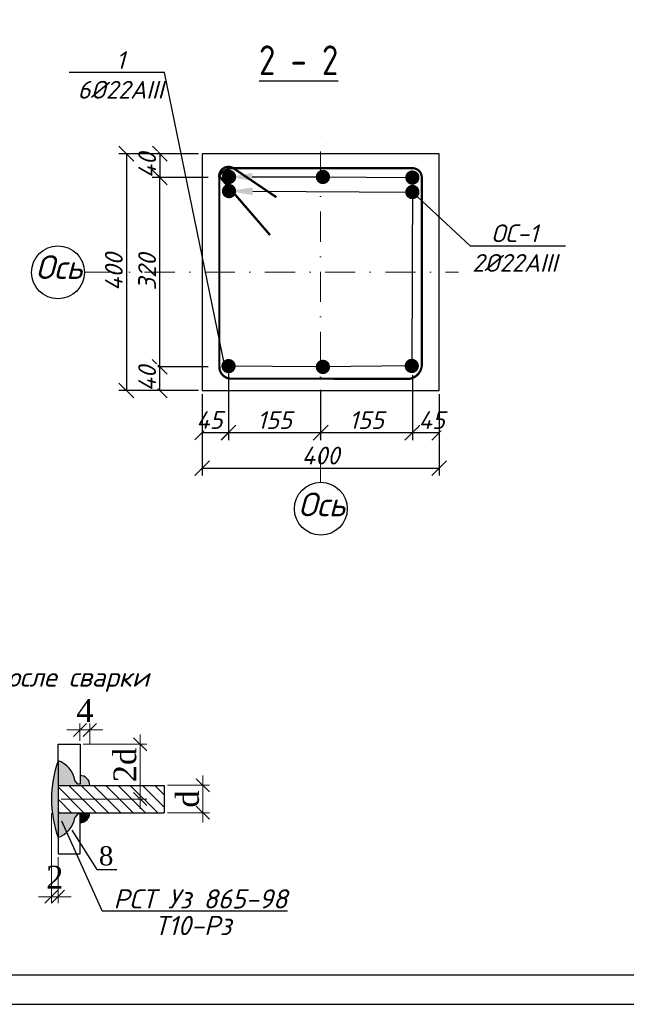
# Model space of a CAD drawing. Header units: millimetres. Extents: x -33345 to 4712671, y -3392 to 121473.
# Tile 599 of 656: x 3073167 to 3083407, y 44501 to 61134. Entities that reach past the tile are written whole.
import ezdxf
from ezdxf import colors
from ezdxf.entities.mleader import LeaderData, LeaderLine
from ezdxf.math import Vec2, Vec3

# ---------------------------------------------------------------- set-up
doc = ezdxf.new("R2010")
doc.units = ezdxf.units.MM
doc.linetypes.add('DASHDOTX2', pattern=[50.8, 25.4, -12.7, 0, -12.7])
doc.layers.add('0.25', color=7, linetype='Continuous', lineweight=25)
doc.layers.add('ар-ра', color=117, linetype='Continuous', lineweight=30)
for name, color, linetype in [('_линия', 7, 'Continuous'), ('Лист', 7, 'Continuous'), ('размеры КЖ', 7, 'Continuous')]:
    doc.layers.add(name, color=color, linetype=linetype)
doc.styles.add('#_text', font='CS_Gost2304.shx')
doc.styles.add('_text', font='isocpeui.ttf')
doc.styles.add('ISOCPEUR_1.00', font='isocpeui.ttf')
doc.styles.add('SHahzod', font='times.ttf')
doc.styles.add('simplex 300', font='isocpeui.ttf', dxfattribs={"height": 300})
doc.styles.get("Standard").update_dxf_attribs({"font": 'arial.ttf'})
doc.dimstyles.new('SHOH 100', dxfattribs={"dimtxt": 500, "dimasz": 200, "dimexe": 100, "dimexo": 50, "dimgap": 125, "dimtad": 1, "dimdec": 0, "dimtxsty": 'SHahzod', "dimblk": 'OBLIQUE', "dimcen": 200, "dimdle": 150, "dimadec": 0, "dimazin": 0, "dimtfac": 1, "dimtdec": 0, "dimtmove": 0, "dimatfit": 3, "dimfxl": 100, "dimlwd": 9, "dimlwe": 9, "dimarcsym": 0})
doc.dimstyles.new('SHOH 50', dxfattribs={"dimtxt": 350, "dimasz": 200, "dimexe": 100, "dimexo": 50, "dimgap": 125, "dimtad": 1, "dimdec": 0, "dimlfac": 0.5, "dimtxsty": 'SHahzod', "dimblk": 'OBLIQUE', "dimcen": 200, "dimdle": 150, "dimadec": 0, "dimazin": 0, "dimtfac": 1, "dimtdec": 0, "dimtmove": 0, "dimatfit": 3, "dimfxl": 100, "dimlwd": 9, "dimlwe": 9, "dimarcsym": 0})
doc.dimstyles.new('М 100', dxfattribs={"dimscale": 100, "dimtxt": 3, "dimasz": 2.5, "dimexe": 1.25, "dimexo": 0.625, "dimtad": 1, "dimdec": 0, "dimtxsty": 'Standard', "dimblk": 'OBLIQUE', "dimcen": 2.5, "dimadec": 0, "dimazin": 0, "dimtfac": 1, "dimtdec": 0, "dimtmove": 0, "dimatfit": 3, "dimfxl": 1, "dimtfill": 1, "dimarcsym": 0})
pattern_1 = [(225, (-44411857.44, 25045330.47), (94.5621, -94.5621), [])]

# ---------------------------------------------------------------- blocks, each defined once
blk = doc.blocks.new('*U340')
at = {"layer": '0.25', "color": 5, "linetype": 'Continuous', "lineweight": 25, "ltscale": 100}
blk.add_lwpolyline([(-42000, 0), (0, 0), (0, 29700), (-42000, 29700), (-42000, 0)], dxfattribs=at)
at = {"layer": '0.25', "color": 7, "linetype": 'Continuous', "lineweight": 30, "ltscale": 100}
blk.add_lwpolyline([(-40000, 500), (-500, 500), (-500, 29200), (-40000, 29200), (-40000, 500)], dxfattribs=at)
blk = doc.blocks.new('_Oblique')
at = {"color": 0, "linetype": 'ByBlock', "lineweight": -2}
blk.add_line((-0.5, -0.5), (0.5, 0.5), dxfattribs=at)
blk = doc.blocks.new('*D316')
at = {"layer": 'Defpoints', "color": 0, "lineweight": 30, "transparency": 16777216}
for p in [(-44382287, 24818378), (-44381363, 24818378), (-44382624, 24817536)]:
    blk.add_point(p, dxfattribs=at)
at = {"layer": 'размеры КЖ', "color": 0, "lineweight": 9, "transparency": 16777216}
for p, q in [((-44381363, 24817386), (-44381363, 24818528)), ((-44382237, 24818378), (-44381263, 24818378)), ((-44382574, 24817536), (-44381263, 24817536))]:
    blk.add_line(p, q, dxfattribs=at)
at = {"layer": 'размеры КЖ', "color": 0, "lineweight": 9, "transparency": 16777216, "xscale": 200, "yscale": 200, "zscale": 200}
for p, rotation in [((-44381363, 24818378), 90), ((-44381363, 24817536), 270)]:
    blk.add_blockref('_Oblique', p, dxfattribs=dict(at, rotation=rotation))
at = {"layer": 'размеры КЖ', "color": 0, "transparency": 16777216, "insert": (-44381671, 24818058), "char_height": 350, "attachment_point": 5, "rotation": 90, "style": 'SHahzod'}
blk.add_mtext('2d', dxfattribs=at)
blk = doc.blocks.new('*D317')
at = {"layer": 'Defpoints', "color": 0, "lineweight": 30, "transparency": 16777216}
for p in [(-44382285, 24817325), (-44382285, 24817309), (-44381363, 24817309)]:
    blk.add_point(p, dxfattribs=at)
at = {"layer": 'размеры КЖ', "color": 0, "lineweight": 9, "transparency": 16777216}
for p, q in [((-44381363, 24817325), (-44381363, 24817525)), ((-44382235, 24817325), (-44381263, 24817325)), ((-44382235, 24817309), (-44381263, 24817309)), ((-44381363, 24817325), (-44381363, 24817309)), ((-44381363, 24817309), (-44381363, 24816524))]:
    blk.add_line(p, q, dxfattribs=at)
at = {"layer": 'размеры КЖ', "color": 0, "lineweight": 9, "transparency": 16777216, "xscale": 200, "yscale": 200, "zscale": 200}
for p, rotation in [((-44381363, 24817325), 270), ((-44381363, 24817309), 90)]:
    blk.add_blockref('_Oblique', p, dxfattribs=dict(at, rotation=rotation))
at = {"layer": 'размеры КЖ', "color": 0, "transparency": 16777216, "insert": (-44381663, 24816716), "char_height": 350, "attachment_point": 5, "rotation": 90, "style": 'SHahzod'}
blk.add_mtext('1', dxfattribs=at)
blk = doc.blocks.new('*D318')
at = {"color": 0, "lineweight": 9, "transparency": 16777216}
for p, q in [((-44382656, 24818163), (-44383004, 24818578)), ((-44382674, 24817747), (-44383392, 24817747))]:
    blk.add_line(p, q, dxfattribs=at)
blk.add_arc((-44382307, 24817747), 985, 130, 180, dxfattribs=at)
at = {"layer": 'Defpoints', "color": 0, "lineweight": 30, "transparency": 16777216}
for p in [(-44383130, 24818288), (-44382624, 24818125), (-44382624, 24817747), (-44382321, 24817763), (-44380993, 24817747)]:
    blk.add_point(p, dxfattribs=at)
at = {"color": 0, "lineweight": 9, "transparency": 16777216, "xscale": 200, "yscale": 200, "zscale": 200}
for p, rotation in [((-44382940, 24818501), 39.9999999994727), ((-44383292, 24817747), 270.0000000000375)]:
    blk.add_blockref('_Oblique', p, dxfattribs=dict(at, rotation=rotation))
at = {"color": 0, "transparency": 16777216, "insert": (-44383406, 24818259), "char_height": 350, "attachment_point": 5, "rotation": 65, "style": 'SHahzod'}
blk.add_mtext('50°', dxfattribs=at)
blk = doc.blocks.new('*D319')
at = {"color": 0, "lineweight": 9, "transparency": 16777216}
for p, q in [((-44382624, 24816644), (-44382624, 24815709)), ((-44382287, 24816644), (-44382287, 24815709)), ((-44382137, 24815809), (-44382774, 24815809))]:
    blk.add_line(p, q, dxfattribs=at)
at = {"layer": 'Defpoints', "color": 0, "lineweight": 30, "transparency": 16777216}
for p in [(-44382624, 24816694), (-44382287, 24816694), (-44382624, 24815809)]:
    blk.add_point(p, dxfattribs=at)
at = {"color": 0, "lineweight": 9, "transparency": 16777216, "xscale": 200, "yscale": 200, "zscale": 200, "rotation": 180}
blk.add_blockref('_Oblique', (-44382624, 24815809), dxfattribs=at)
at = {"color": 0, "lineweight": 9, "transparency": 16777216, "xscale": 200, "yscale": 200, "zscale": 200}
blk.add_blockref('_Oblique', (-44382287, 24815809), dxfattribs=at)
at = {"color": 0, "transparency": 16777216, "insert": (-44382456, 24816042), "char_height": 350, "attachment_point": 5, "style": 'SHahzod'}
blk.add_mtext('0.75d', dxfattribs=at)
blk = doc.blocks.new('*D320')
at = {"color": 0, "lineweight": 9, "transparency": 16777216}
for p, q in [((-44380383, 24817175), (-44380383, 24817897)), ((-44380943, 24817747), (-44380283, 24817747)), ((-44380943, 24817325), (-44380283, 24817325))]:
    blk.add_line(p, q, dxfattribs=at)
at = {"layer": 'Defpoints', "color": 0, "lineweight": 30, "transparency": 16777216}
for p in [(-44380993, 24817747), (-44380383, 24817747), (-44380993, 24817325)]:
    blk.add_point(p, dxfattribs=at)
at = {"color": 0, "lineweight": 9, "transparency": 16777216, "xscale": 200, "yscale": 200, "zscale": 200}
for p, rotation in [((-44380383, 24817747), 90), ((-44380383, 24817325), 270)]:
    blk.add_blockref('_Oblique', p, dxfattribs=dict(at, rotation=rotation))
at = {"color": 0, "transparency": 16777216, "insert": (-44380691, 24817536), "char_height": 350, "attachment_point": 5, "rotation": 90, "style": 'SHahzod'}
blk.add_mtext('d', dxfattribs=at)
blk = doc.blocks.new('*D321')
at = {"color": 0, "lineweight": 9, "transparency": 16777216}
for p, q in [((-44382321, 24817813), (-44382321, 24818857)), ((-44382287, 24817813), (-44382287, 24818857)), ((-44382321, 24818757), (-44382521, 24818757)), ((-44382321, 24818757), (-44382287, 24818757)), ((-44382287, 24818757), (-44381386, 24818757))]:
    blk.add_line(p, q, dxfattribs=at)
at = {"layer": 'Defpoints', "color": 0, "lineweight": 30, "transparency": 16777216}
for p in [(-44382287, 24818757), (-44382321, 24817763), (-44382287, 24817763)]:
    blk.add_point(p, dxfattribs=at)
at = {"color": 0, "lineweight": 9, "transparency": 16777216, "xscale": 200, "yscale": 200, "zscale": 200}
blk.add_blockref('_Oblique', (-44382321, 24818757), dxfattribs=at)
at = {"color": 0, "lineweight": 9, "transparency": 16777216, "xscale": 200, "yscale": 200, "zscale": 200, "rotation": 180}
blk.add_blockref('_Oblique', (-44382287, 24818757), dxfattribs=at)
at = {"color": 0, "transparency": 16777216, "insert": (-44381624, 24819057), "char_height": 350, "attachment_point": 5, "style": 'SHahzod'}
blk.add_mtext('2', dxfattribs=at)
blk = doc.blocks.new('*D322')
at = {"color": 0, "lineweight": 9, "transparency": 16777216}
for p, q in [((-44378010, 24817488), (-44378010, 24818630)), ((-44378884, 24818480), (-44377910, 24818480)), ((-44379221, 24817638), (-44377910, 24817638))]:
    blk.add_line(p, q, dxfattribs=at)
at = {"layer": 'Defpoints', "color": 0, "lineweight": 30, "transparency": 16777216}
for p in [(-44378934, 24818480), (-44378010, 24818480), (-44379271, 24817638)]:
    blk.add_point(p, dxfattribs=at)
at = {"color": 0, "lineweight": 9, "transparency": 16777216, "xscale": 200, "yscale": 200, "zscale": 200}
for p, rotation in [((-44378010, 24818480), 90), ((-44378010, 24817638), 270)]:
    blk.add_blockref('_Oblique', p, dxfattribs=dict(at, rotation=rotation))
at = {"color": 0, "transparency": 16777216, "insert": (-44378243, 24818160), "char_height": 350, "attachment_point": 5, "rotation": 90, "style": 'SHahzod'}
blk.add_mtext('2d', dxfattribs=at)
blk = doc.blocks.new('*D323')
at = {"color": 0, "lineweight": 9, "transparency": 16777216}
for p, q in [((-44379372, 24817419), (-44379372, 24816038)), ((-44379271, 24816746), (-44379271, 24816038)), ((-44379372, 24816138), (-44379572, 24816138)), ((-44379271, 24816138), (-44379372, 24816138)), ((-44379271, 24816138), (-44379071, 24816138))]:
    blk.add_line(p, q, dxfattribs=at)
at = {"layer": 'Defpoints', "color": 0, "lineweight": 30, "transparency": 16777216}
for p in [(-44379372, 24817469), (-44379271, 24816796), (-44379372, 24816138)]:
    blk.add_point(p, dxfattribs=at)
at = {"color": 0, "lineweight": 9, "transparency": 16777216, "xscale": 200, "yscale": 200, "zscale": 200}
blk.add_blockref('_Oblique', (-44379372, 24816138), dxfattribs=at)
at = {"color": 0, "lineweight": 9, "transparency": 16777216, "xscale": 200, "yscale": 200, "zscale": 200, "rotation": 180}
blk.add_blockref('_Oblique', (-44379271, 24816138), dxfattribs=at)
at = {"color": 0, "transparency": 16777216, "insert": (-44379321, 24816438), "char_height": 350, "attachment_point": 5, "style": 'SHahzod'}
blk.add_mtext('2', dxfattribs=at)
blk = doc.blocks.new('*D324')
at = {"color": 0, "lineweight": 9, "transparency": 16777216}
for p, q in [((-44378934, 24818530), (-44378934, 24818799)), ((-44378783, 24818479), (-44378783, 24818799)), ((-44378934, 24818699), (-44379134, 24818699)), ((-44378783, 24818699), (-44378934, 24818699)), ((-44378783, 24818699), (-44378583, 24818699))]:
    blk.add_line(p, q, dxfattribs=at)
at = {"layer": 'Defpoints', "color": 0, "lineweight": 30, "transparency": 16777216}
for p in [(-44378934, 24818699), (-44378934, 24818480), (-44378783, 24818429)]:
    blk.add_point(p, dxfattribs=at)
at = {"color": 0, "lineweight": 9, "transparency": 16777216, "xscale": 200, "yscale": 200, "zscale": 200}
blk.add_blockref('_Oblique', (-44378934, 24818699), dxfattribs=at)
at = {"color": 0, "lineweight": 9, "transparency": 16777216, "xscale": 200, "yscale": 200, "zscale": 200, "rotation": 180}
blk.add_blockref('_Oblique', (-44378783, 24818699), dxfattribs=at)
at = {"color": 0, "transparency": 16777216, "insert": (-44378858, 24818999), "char_height": 350, "attachment_point": 5, "style": 'SHahzod'}
blk.add_mtext('4', dxfattribs=at)
blk = doc.blocks.new('*D325')
at = {"color": 0, "lineweight": 9, "transparency": 16777216}
for p, q in [((-44377048, 24817277), (-44377048, 24817999)), ((-44377589, 24817849), (-44376948, 24817849)), ((-44377589, 24817427), (-44376948, 24817427))]:
    blk.add_line(p, q, dxfattribs=at)
at = {"layer": 'Defpoints', "color": 0, "lineweight": 30, "transparency": 16777216}
for p in [(-44377639, 24817849), (-44377048, 24817849), (-44377639, 24817427)]:
    blk.add_point(p, dxfattribs=at)
at = {"color": 0, "lineweight": 9, "transparency": 16777216, "xscale": 200, "yscale": 200, "zscale": 200}
for p, rotation in [((-44377048, 24817849), 90), ((-44377048, 24817427), 270)]:
    blk.add_blockref('_Oblique', p, dxfattribs=dict(at, rotation=rotation))
at = {"color": 0, "transparency": 16777216, "insert": (-44377281, 24817638), "char_height": 350, "attachment_point": 5, "rotation": 90, "style": 'SHahzod'}
blk.add_mtext('d', dxfattribs=at)
blk = doc.blocks.new('*D2157')
at = {"color": 0, "lineweight": -2, "ltscale": 100, "transparency": 16777216}
for p, q in [((3076693, 55220), (3076693, 54035)), ((3076247, 54808), (3076247, 54035)), ((3076247, 54160), (3076693, 54160))]:
    blk.add_line(p, q, dxfattribs=at)
at = {"layer": 'Defpoints', "color": 0, "ltscale": 100, "transparency": 16777216}
for p in [(3076693, 55282), (3076247, 54870), (3076693, 54160)]:
    blk.add_point(p, dxfattribs=at)
at = {"color": 0, "lineweight": -2, "ltscale": 100, "transparency": 16777216, "xscale": 250, "yscale": 250, "zscale": 250, "rotation": 180}
blk.add_blockref('_Oblique', (3076247, 54160), dxfattribs=at)
at = {"color": 0, "lineweight": -2, "ltscale": 100, "transparency": 16777216, "xscale": 250, "yscale": 250, "zscale": 250}
blk.add_blockref('_Oblique', (3076693, 54160), dxfattribs=at)
at = {"color": 0, "ltscale": 100, "transparency": 16777216, "insert": (3076370, 54372), "char_height": 300, "attachment_point": 5, "style": 'ISOCPEUR_1.00', "bg_fill": 3, "box_fill_scale": 1.1, "bg_fill_color": 256, "bg_fill_true_color": 13158600, "bg_fill_transparency": 0}
blk.add_mtext('45', dxfattribs=at)
blk = doc.blocks.new('*D2158')
at = {"color": 0, "lineweight": -2, "ltscale": 100, "transparency": 16777216}
for p, q in [((3076693, 55152), (3076693, 54033)), ((3078247, 54882), (3078247, 54033)), ((3076693, 54158), (3078247, 54158))]:
    blk.add_line(p, q, dxfattribs=at)
at = {"layer": 'Defpoints', "color": 0, "ltscale": 100, "transparency": 16777216}
for p in [(3076693, 55214), (3078247, 54945), (3078247, 54158)]:
    blk.add_point(p, dxfattribs=at)
at = {"color": 0, "lineweight": -2, "ltscale": 100, "transparency": 16777216, "xscale": 250, "yscale": 250, "zscale": 250, "rotation": 180}
blk.add_blockref('_Oblique', (3076693, 54158), dxfattribs=at)
at = {"color": 0, "lineweight": -2, "ltscale": 100, "transparency": 16777216, "xscale": 250, "yscale": 250, "zscale": 250}
blk.add_blockref('_Oblique', (3078247, 54158), dxfattribs=at)
at = {"color": 0, "ltscale": 100, "transparency": 16777216, "insert": (3077470, 54371), "char_height": 300, "attachment_point": 5, "style": 'ISOCPEUR_1.00', "bg_fill": 3, "box_fill_scale": 1.1, "bg_fill_color": 256, "bg_fill_true_color": 13158600, "bg_fill_transparency": 0}
blk.add_mtext('155', dxfattribs=at)
blk = doc.blocks.new('*D2159')
at = {"color": 0, "lineweight": -2, "ltscale": 100, "transparency": 16777216}
for p, q in [((3079796, 55127), (3079796, 54033)), ((3080247, 54808), (3080247, 54033)), ((3079796, 54158), (3080247, 54158))]:
    blk.add_line(p, q, dxfattribs=at)
at = {"layer": 'Defpoints', "color": 0, "ltscale": 100, "transparency": 16777216}
for p in [(3079796, 55190), (3080247, 54870), (3080247, 54158)]:
    blk.add_point(p, dxfattribs=at)
at = {"color": 0, "lineweight": -2, "ltscale": 100, "transparency": 16777216, "xscale": 250, "yscale": 250, "zscale": 250, "rotation": 180}
blk.add_blockref('_Oblique', (3079796, 54158), dxfattribs=at)
at = {"color": 0, "lineweight": -2, "ltscale": 100, "transparency": 16777216, "xscale": 250, "yscale": 250, "zscale": 250}
blk.add_blockref('_Oblique', (3080247, 54158), dxfattribs=at)
at = {"color": 0, "ltscale": 100, "transparency": 16777216, "insert": (3080122, 54371), "char_height": 300, "attachment_point": 5, "style": 'ISOCPEUR_1.00', "bg_fill": 3, "box_fill_scale": 1.1, "bg_fill_color": 256, "bg_fill_true_color": 13158600, "bg_fill_transparency": 0}
blk.add_mtext('45', dxfattribs=at)
blk = doc.blocks.new('*D2160')
at = {"color": 0, "lineweight": -2, "ltscale": 100, "transparency": 16777216}
for p, q in [((3076247, 54808), (3076247, 53434)), ((3080247, 54808), (3080247, 53434)), ((3076247, 53559), (3080247, 53559))]:
    blk.add_line(p, q, dxfattribs=at)
at = {"layer": 'Defpoints', "color": 0, "ltscale": 100, "transparency": 16777216}
for p in [(3076247, 54870), (3080247, 54870), (3080247, 53559)]:
    blk.add_point(p, dxfattribs=at)
at = {"color": 0, "lineweight": -2, "ltscale": 100, "transparency": 16777216, "xscale": 250, "yscale": 250, "zscale": 250, "rotation": 180}
blk.add_blockref('_Oblique', (3076247, 53559), dxfattribs=at)
at = {"color": 0, "lineweight": -2, "ltscale": 100, "transparency": 16777216, "xscale": 250, "yscale": 250, "zscale": 250}
blk.add_blockref('_Oblique', (3080247, 53559), dxfattribs=at)
at = {"color": 0, "ltscale": 100, "transparency": 16777216, "insert": (3078247, 53771), "char_height": 300, "attachment_point": 5, "style": 'ISOCPEUR_1.00', "bg_fill": 3, "box_fill_scale": 1.1, "bg_fill_color": 256, "bg_fill_true_color": 13158600, "bg_fill_transparency": 0}
blk.add_mtext('400', dxfattribs=at)
blk = doc.blocks.new('*D2241')
at = {"color": 0, "lineweight": -2, "ltscale": 100, "transparency": 16777216}
for p, q in [((3076185, 58870), (3075407, 58870)), ((3075532, 58870), (3075532, 58470)), ((3076347, 58470), (3075407, 58470))]:
    blk.add_line(p, q, dxfattribs=at)
at = {"layer": 'Defpoints', "color": 0, "ltscale": 100, "transparency": 16777216}
for p in [(3076247, 58870), (3075532, 58470), (3076410, 58470)]:
    blk.add_point(p, dxfattribs=at)
at = {"color": 0, "lineweight": -2, "ltscale": 100, "transparency": 16777216, "xscale": 250, "yscale": 250, "zscale": 250}
for p, rotation in [((3075532, 58870), 90), ((3075532, 58470), 270)]:
    blk.add_blockref('_Oblique', p, dxfattribs=dict(at, rotation=rotation))
at = {"color": 0, "ltscale": 100, "transparency": 16777216, "insert": (3075319, 58670), "char_height": 300, "attachment_point": 5, "rotation": 90, "style": 'ISOCPEUR_1.00', "bg_fill": 3, "box_fill_scale": 1.1, "bg_fill_color": 256, "bg_fill_true_color": 13158600, "bg_fill_transparency": 0}
blk.add_mtext('40', dxfattribs=at)
blk = doc.blocks.new('*D2242')
at = {"color": 0, "lineweight": -2, "ltscale": 100, "transparency": 16777216}
for p, q in [((3075831, 58470), (3075405, 58470)), ((3075530, 58470), (3075530, 55270)), ((3076350, 55270), (3075405, 55270))]:
    blk.add_line(p, q, dxfattribs=at)
at = {"layer": 'Defpoints', "color": 0, "ltscale": 100, "transparency": 16777216}
for p in [(3075894, 58470), (3075530, 55270), (3076412, 55270)]:
    blk.add_point(p, dxfattribs=at)
at = {"color": 0, "lineweight": -2, "ltscale": 100, "transparency": 16777216, "xscale": 250, "yscale": 250, "zscale": 250}
for p, rotation in [((3075530, 58470), 90), ((3075530, 55270), 270)]:
    blk.add_blockref('_Oblique', p, dxfattribs=dict(at, rotation=rotation))
at = {"color": 0, "ltscale": 100, "transparency": 16777216, "insert": (3075318, 56870), "char_height": 300, "attachment_point": 5, "rotation": 90, "style": 'ISOCPEUR_1.00', "bg_fill": 3, "box_fill_scale": 1.1, "bg_fill_color": 256, "bg_fill_true_color": 13158600, "bg_fill_transparency": 0}
blk.add_mtext('320', dxfattribs=at)
blk = doc.blocks.new('*D2243')
at = {"color": 0, "lineweight": -2, "ltscale": 100, "transparency": 16777216}
for p, q in [((3076350, 55270), (3075405, 55270)), ((3075530, 55270), (3075530, 54870)), ((3076185, 54870), (3075405, 54870))]:
    blk.add_line(p, q, dxfattribs=at)
at = {"layer": 'Defpoints', "color": 0, "ltscale": 100, "transparency": 16777216}
for p in [(3076412, 55270), (3075530, 54870), (3076247, 54870)]:
    blk.add_point(p, dxfattribs=at)
at = {"color": 0, "lineweight": -2, "ltscale": 100, "transparency": 16777216, "xscale": 250, "yscale": 250, "zscale": 250}
for p, rotation in [((3075530, 55270), 90), ((3075530, 54870), 270)]:
    blk.add_blockref('_Oblique', p, dxfattribs=dict(at, rotation=rotation))
at = {"color": 0, "ltscale": 100, "transparency": 16777216, "insert": (3075318, 55070), "char_height": 300, "attachment_point": 5, "rotation": 90, "style": 'ISOCPEUR_1.00', "bg_fill": 3, "box_fill_scale": 1.1, "bg_fill_color": 256, "bg_fill_true_color": 13158600, "bg_fill_transparency": 0}
blk.add_mtext('40', dxfattribs=at)
blk = doc.blocks.new('*D2244')
at = {"color": 0, "lineweight": -2, "ltscale": 100, "transparency": 16777216}
for p, q in [((3076185, 58870), (3074843, 58870)), ((3074968, 58870), (3074968, 54870)), ((3076185, 54870), (3074843, 54870))]:
    blk.add_line(p, q, dxfattribs=at)
at = {"layer": 'Defpoints', "color": 0, "ltscale": 100, "transparency": 16777216}
for p in [(3076247, 58870), (3074968, 54870), (3076247, 54870)]:
    blk.add_point(p, dxfattribs=at)
at = {"color": 0, "lineweight": -2, "ltscale": 100, "transparency": 16777216, "xscale": 250, "yscale": 250, "zscale": 250}
for p, rotation in [((3074968, 58870), 90), ((3074968, 54870), 270)]:
    blk.add_blockref('_Oblique', p, dxfattribs=dict(at, rotation=rotation))
at = {"color": 0, "ltscale": 100, "transparency": 16777216, "insert": (3074756, 56870), "char_height": 300, "attachment_point": 5, "rotation": 90, "style": 'ISOCPEUR_1.00', "bg_fill": 3, "box_fill_scale": 1.1, "bg_fill_color": 256, "bg_fill_true_color": 13158600, "bg_fill_transparency": 0}
blk.add_mtext('400', dxfattribs=at)
blk = doc.blocks.new('*D2245')
at = {"color": 0, "lineweight": -2, "ltscale": 20, "transparency": 16777216}
for p, q in [((3078247, 54882), (3078247, 54033)), ((3079796, 54808), (3079796, 54033)), ((3078247, 54158), (3079796, 54158))]:
    blk.add_line(p, q, dxfattribs=at)
at = {"layer": 'Defpoints', "color": 0, "ltscale": 20, "transparency": 16777216}
for p in [(3078247, 54945), (3079796, 54870), (3079796, 54158)]:
    blk.add_point(p, dxfattribs=at)
at = {"color": 0, "lineweight": -2, "ltscale": 20, "transparency": 16777216, "xscale": 250, "yscale": 250, "zscale": 250, "rotation": 180}
blk.add_blockref('_Oblique', (3078247, 54158), dxfattribs=at)
at = {"color": 0, "lineweight": -2, "ltscale": 20, "transparency": 16777216, "xscale": 250, "yscale": 250, "zscale": 250}
blk.add_blockref('_Oblique', (3079796, 54158), dxfattribs=at)
at = {"color": 0, "ltscale": 20, "transparency": 16777216, "insert": (3079022, 54371), "char_height": 300, "attachment_point": 5, "style": 'ISOCPEUR_1.00', "bg_fill": 3, "box_fill_scale": 1.1, "bg_fill_color": 256, "bg_fill_true_color": 13158600, "bg_fill_transparency": 0}
blk.add_mtext('155', dxfattribs=at)
blk = doc.blocks.new('ERE')
at = {"layer": 'размеры КЖ'}
h = blk.add_hatch(dxfattribs=at)
h.set_pattern_fill('ANSI31', color=256, scale=42.12, angle=180, style=0)
h.set_pattern_definition(pattern_1)
h.paths.add_polyline_path([(-44382320.8, 24817763.4), (-44382287.1, 24817763.4), (-44382287.1, 24818378.4), (-44382624.1, 24818378.4), (-44382624.1, 24818124.9)])
h = blk.add_hatch(color=256, dxfattribs=at)
h.paths.add_polyline_path([(-44379270.5, 24817049.1), (-44379270.5, 24818226.9, 0.170938)])
h.paths.add_polyline_path([(-44379270.5, 24817427.4), (-44379270.5, 24817049.1, 0.2920652), (-44379014.4, 24817354.4), (-44378953.1, 24817427.4)])
h.paths.add_polyline_path([(-44378933.6, 24817999.1), (-44378933.6, 24817848.6), (-44378783, 24817848.6, 0.4142136)])
h.paths.add_polyline_path([(-44379270.5, 24818226.9), (-44379270.5, 24817848.6), (-44378953.1, 24817848.6), (-44379014.4, 24817921.6, 0.2920652)])
h = blk.add_hatch(dxfattribs=at)
h.set_pattern_fill('ANSI31', color=256, scale=42.12, angle=90, style=0)
h.set_pattern_definition([(135, (-44411857.44, 25045330.47), (-94.5621, -94.5621), [])])
h.paths.add_polyline_path([(-44382624.1, 24817746.6), (-44382624.1, 24817325.4), (-44380992.8, 24817325.4), (-44380992.8, 24817746.6)])
h = blk.add_hatch(dxfattribs=at)
h.set_pattern_fill('ANSI31', color=256, scale=42.12, angle=90, style=0)
h.set_pattern_definition([(135, (-44408503.9, 25045432.47), (-94.5621, -94.5621), [])])
h.paths.add_polyline_path([(-44379270.5, 24817848.6), (-44379270.5, 24817427.4), (-44377639.3, 24817427.4), (-44377639.3, 24817848.6)])
blk.add_hatch(color=256, dxfattribs=at).paths.add_polyline_path([(-44378933.6, 24817427.4), (-44378933.6, 24817276.8, 0.4142136), (-44378783, 24817427.4)])
h = blk.add_hatch(dxfattribs=at)
h.set_pattern_fill('ANSI31', color=256, scale=42.12, angle=180, style=0)
h.set_pattern_definition(pattern_1)
h.paths.add_polyline_path([(-44382287.1, 24816693.6), (-44382287.1, 24817308.5), (-44382320.8, 24817308.5), (-44382624.1, 24816947.1), (-44382624.1, 24816693.6)])
for p, q in [((-44380992.8, 24817325.4), (-44380992.8, 24817746.6)), ((-44378594.2, 24815920.7), (-44379214.6, 24817300.7)), ((-44378671.1, 24816555.5), (-44378370.1, 24816555.5))]:
    blk.add_line(p, q)
at = {"layer": 'ар-ра', "color": 5}
for points in [[(-44379270.5, 24818226.9), (-44379270.5, 24818480.4), (-44378933.6, 24818480.4), (-44378933.6, 24817865.4), (-44378967.3, 24817865.4)], [(-44382320.8, 24817763.4), (-44382287.1, 24817763.4), (-44382287.1, 24818378.4), (-44382624.1, 24818378.4), (-44382624.1, 24818124.9), (-44382320.8, 24817763.4)], [(-44378967.3, 24817865.4), (-44379014.4, 24817921.6)], [(-44379270.5, 24817049.1), (-44379270.5, 24816795.6), (-44378933.6, 24816795.6), (-44378933.6, 24817410.5), (-44378967.3, 24817410.5)], [(-44378967.3, 24817410.5), (-44379014.4, 24817354.4)], [(-44382320.8, 24817308.5), (-44382624.1, 24816947.1), (-44382624.1, 24816693.6), (-44382287.1, 24816693.6), (-44382287.1, 24817308.5), (-44382320.8, 24817308.5)]]:
    blk.add_lwpolyline(points, dxfattribs=at)
at = {"layer": 'размеры КЖ'}
for p, q in [((-44382624.1, 24817746.6), (-44380992.8, 24817746.6)), ((-44379270.5, 24817848.6), (-44377639.3, 24817848.6)), ((-44377639.3, 24817848.6), (-44377639.3, 24817427.4)), ((-44379270.5, 24817427.4), (-44377639.3, 24817427.4)), ((-44382624.1, 24817325.4), (-44380992.8, 24817325.4)), ((-44378671.1, 24816555.5), (-44379055.2, 24817158.6)), ((-44383106.1, 24816523.8), (-44382480.9, 24816988.4)), ((-44383394.5, 24816523.8), (-44383106.1, 24816523.8)), ((-44378594.2, 24815920.7), (-44375750.1, 24815920.7))]:
    blk.add_line(p, q, dxfattribs=at)
for points in [[(-44379270.5, 24818226.9), (-44379270.5, 24817049.1)], [(-44382624.1, 24818124.9), (-44382624.1, 24816947.1)], [(-44382287.1, 24817763.4), (-44382287.1, 24817746.6)], [(-44382287.1, 24817308.5), (-44382287.1, 24817325.4)]]:
    blk.add_lwpolyline(points, dxfattribs=at)
blk.add_circle((-44380786.6, 24820214.8), 505.4, dxfattribs=at)
for centre, radius, start, end in [((-44377598.4, 24817638), 1772.8, 160.59946, 199.40054), ((-44379381.5, 24817873.7), 370.2, 7.43751, 72.56249), ((-44378933.6, 24817848.6), 150.5, 0, 90), ((-44378933.6, 24817427.4), 150.5, 270, 0), ((-44379381.5, 24817402.3), 370.2, 287.43751, 352.56249)]:
    blk.add_arc(centre, radius, start, end, dxfattribs=at)
at = {"color": 177, "true_color": 0x293189, "style": '_text'}
for s, p in [('после сварки', (-44380276, 24819364.6)), ('до сварки', (-44383265.1, 24819297.5)), ('Т10-Рз', (-44377788.9, 24815547.4))]:
    blk.add_text(s, height=294.84, dxfattribs=at).set_placement(p)
at = {"style": 'SHahzod'}
for p in [(-44383351.5, 24816586.7), (-44378644.2, 24816618.4)]:
    blk.add_text('8', height=294.8, dxfattribs=at).set_placement(p)
at = {"color": 177, "true_color": 0x293189, "attachment_point": 1, "style": '_text'}
for s, insert, char_height, width in [('Б', (-44380923.8, 24820414.7), 421.2, 335.045), ('РСТ Уз 865-98', (-44378420.8, 24816251.3), 294.84, 2928.599)]:
    blk.add_mtext(s, dxfattribs=dict(at, insert=insert, char_height=char_height, width=width))
for base, p1, p2, text, override, picture, middle in [((-44382287.1, 24818757.5), (-44382320.8, 24817763.4), (-44382287.1, 24817763.4), '2', {"dimfxl": 0.7}, '*D321', (-44381623.7, 24818757.5)), ((-44378933.6, 24818699.1), (-44378783, 24818429.5), (-44378933.6, 24818480.4), '4', {"dimfxl": 0.7}, '*D324', (-44378858.3, 24818699.1)), ((-44379371.8, 24816138.2), (-44379270.5, 24816795.6), (-44379371.8, 24817469.2), '2', {"dimfxl": 0.7}, '*D323', (-44379321.2, 24816138.2)), ((-44382624.1, 24815809.1), (-44382287.1, 24816693.6), (-44382624.1, 24816693.6), '0.75d', {"dimtxt": 300, "dimgap": 50, "dimfxl": 0.7}, '*D319', (-44382455.6, 24815809.1))]:
    dim = blk.add_linear_dim(base=base, p1=p1, p2=p2, text=text, dimstyle='SHOH 100', override=override)
    dim.commit()
    dim.dimension.update_dxf_attribs({"geometry": picture, "text_midpoint": middle, "dimtype": 128})
dim = blk.add_angular_dim_2l(base=(-44383129.8, 24818288), line1=((-44382624.1, 24818124.9), (-44382320.8, 24817763.4)), line2=((-44382624.1, 24817746.6), (-44380992.8, 24817746.6)), dimstyle='SHOH 100', override={"dimtxt": 300, "dimgap": 50, "dimfxl": 0.7})
dim.commit()
dim.dimension.update_dxf_attribs({"geometry": '*D318', "text_midpoint": (-44383406.3, 24818259.3)})
for base, p1, p2, text, override, picture, middle in [((-44378009.7, 24818480.4), (-44379270.5, 24817638), (-44378933.6, 24818480.4), '2d', {"dimtxt": 300, "dimgap": 50, "dimfxl": 0.7}, '*D322', (-44378009.7, 24818160.5)), ((-44380383.3, 24817746.6), (-44380992.8, 24817325.4), (-44380992.8, 24817746.6), 'd', {"dimfxl": 0.7}, '*D320', (-44380383.3, 24817536)), ((-44377048.3, 24817848.6), (-44377639.3, 24817427.4), (-44377639.3, 24817848.6), 'd', {"dimtxt": 300, "dimgap": 50, "dimfxl": 0.7}, '*D325', (-44377048.3, 24817638))]:
    dim = blk.add_linear_dim(base=base, p1=p1, p2=p2, angle=90, text=text, dimstyle='SHOH 100', override=override)
    dim.commit()
    dim.dimension.update_dxf_attribs({"geometry": picture, "text_midpoint": middle, "dimtype": 128})
at = {"layer": 'размеры КЖ'}
dim = blk.add_linear_dim(base=(-44381363.2, 24818378.4), p1=(-44382624.1, 24817536), p2=(-44382287.1, 24818378.4), angle=90, text='2d', dimstyle='SHOH 50', dxfattribs=at)
dim.commit()
dim.dimension.update_dxf_attribs({"geometry": '*D316', "text_midpoint": (-44381363.2, 24818058.5), "dimtype": 128})
dim = blk.add_linear_dim(base=(-44381363.2, 24817308.5), p1=(-44382285.4, 24817325.4), p2=(-44382285.4, 24817308.5), angle=90, text='1', dimstyle='SHOH 50', dxfattribs=at)
dim.commit()
dim.dimension.update_dxf_attribs({"geometry": '*D317', "text_midpoint": (-44381663.2, 24816716.2)})

msp = doc.modelspace()

# ---------------------------------------------------------------- linework, layer by layer
at = {"ltscale": 100, "elevation": 1359241.5}
msp.add_lwpolyline([(3076247.45, 54870.015), (3080247.45, 54870.015), (3080247.45, 58870.015), (3076247.45, 58870.015)], close=True, dxfattribs=at)
at = {"ltscale": 100, "const_width": 38.06, "elevation": 1359241.5}
msp.add_lwpolyline([(3077500.664, 58134.899), (3076773.31, 58625.958, 0.649720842), (3076537.98, 58460.905), (3076537.98, 55276.972, 0.409247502), (3076725.67, 55070.015), (3079753.884, 55068.841, 0.378566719), (3079955.242, 55329.767), (3079955.242, 58466.709, 0.44983918), (3079776.946, 58624.784), (3076773.31, 58625.958, 0.263368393), (3076535.054, 58491.106), (3077394.033, 57495.483)], format="xyb", dxfattribs=at)
at = {"color": 5, "ltscale": 100, "const_width": 120.318, "elevation": 1359241.5}
for points in [[(3076648.525, 58446.974, 1.108539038), (3076745.25, 58517.46, 0.902088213), (3076648.525, 58446.974, 0.575163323)], [(3078233.949, 58446.974, 1.108539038), (3078330.674, 58517.46, 0.902088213), (3078233.949, 58446.974, 0.575163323)], [(3079744.02, 58436.458, 1.108539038), (3079840.744, 58506.944, 0.902088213), (3079744.02, 58436.458, 0.575163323)], [(3076640.788, 55251.976, 1.108539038), (3076737.512, 55322.461, 0.902088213), (3076640.788, 55251.976, 0.575163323)], [(3079733.415, 55254.349, 1.108539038), (3079830.14, 55324.834, 0.902088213), (3079733.415, 55254.349, 0.575163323)]]:
    msp.add_lwpolyline(points, format="xyb", dxfattribs=at)
at = {"color": 242, "ltscale": 100, "true_color": 0xcd2027, "const_width": 120.318, "elevation": 1359241.5}
for points in [[(3076648.525, 58207.894, 1.108539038), (3076745.25, 58278.38, 0.902088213), (3076648.525, 58207.894, 0.575163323)], [(3079744.02, 58192.402, 1.108539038), (3079840.744, 58262.887, 0.902088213), (3079744.02, 58192.402, 0.575163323)]]:
    msp.add_lwpolyline(points, format="xyb", dxfattribs=at)
at = {"ltscale": 100}
for centre in [(3073813.459, 56866.045, 1359241.5), (3078251.419, 52873.527, 1359241.5)]:
    msp.add_circle(centre, 446.349, dxfattribs=at)

# ---------------------------------------------------------------- block references
at = {"color": 177, "lineweight": 30, "true_color": 0x293189, "xscale": 1.099541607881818, "yscale": 1.099541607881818, "zscale": 1.099541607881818}
msp.add_blockref('ERE', (51870669.502, -27240056.932, 1359241.5), dxfattribs=at)
at = {"layer": 'Лист', "ltscale": 100, "transparency": 33554687}
msp.add_blockref('*U340', (3102833.349, 44501.326, 1359241.5), dxfattribs=at)

# ---------------------------------------------------------------- texts
at = {"char_height": 400, "width": 389.36983, "attachment_point": 1, "style": '_text'}
for insert in [(3073434.557, 57154.27, 1359241.5), (3077868.722, 53145.562, 1359241.5)]:
    msp.add_mtext('Ось', dxfattribs=dict(at, insert=insert))
at = {"layer": '_линия', "color": 18, "true_color": 0x000000, "insert": (3077207.614, 60699.976, 1359241.5), "char_height": 500, "width": 3536.84779, "attachment_point": 1, "style": '#_text'}
msp.add_mtext('{\\L2 - 2}', dxfattribs=at)

# ---------------------------------------------------------------- leaders
at = {"lineweight": 25}
ml = msp.add_multileader_mtext('Standard', dxfattribs=at)
ml.set_content('ОС-1\\P2%%C22AIII', color=256, style='simplex 300')
ml.set_leader_properties()
ml.build(insert=Vec2(0, 0))
ml.multileader.update_dxf_attribs({"has_dogleg": 0, "text_left_attachment_type": 6, "text_right_attachment_type": 6, "dogleg_length": 0.36, "arrow_head_size": 400})
ctx = ml.context
ctx.base_point, ctx.char_height, ctx.arrow_head_size, ctx.plane_origin = Vec3(3080770.482, 57315.424, 1359241.5), 300, 400, Vec3(3077396.554, 59103.222, 1359241.5)
ctx.left_attachment, ctx.right_attachment, ctx.text_align_type = 6, 6, 1
notes = []
notes.append((ctx, [(0, (1, 1, 0), (3080770.122, 57315.424, 1359241.5), (1, 0), 0.36, [(1, [(3076700.526, 58238.145, 1359241.5), (3079796.02, 58222.652, 1359241.5)], 0, [])])]))
ctx.mtext.insert, ctx.mtext.alignment, ctx.mtext.flow_direction = Vec3(3081522.482, 57675.424, 1359241.5), 2, 5
for ctx, leaders in notes:
    for number, flags, end, landing, length, lines in leaders:
        leader = LeaderData()
        leader.index, (leader.has_last_leader_line, leader.has_dogleg_vector, leader.attachment_direction) = number, flags
        leader.last_leader_point, leader.dogleg_vector, leader.dogleg_length = Vec3(end), Vec3(landing), length
        for number, points, colour, breaks in lines:
            line = LeaderLine()
            line.index, line.vertices, line.color, line.breaks = number, Vec3.list(points), colors.encode_raw_color(colour), breaks
            leader.lines.append(line)
        ctx.leaders.append(leader)

# ---------------------------------------------------------------- next in the draw order: dimensions: what is measured, and where the dimension line sits
at = {"ltscale": 100}
dim = msp.add_linear_dim(base=(3075531.617, 58470.201, 1359241.5), p1=(3076247.45, 58870.015, 1359241.5), p2=(3076409.995, 58470.201, 1359241.5), angle=270, dimstyle='М 100', override={"dimlfac": 0.1, "dimtxsty": 'ISOCPEUR_1.00', "dimfxl": 100, "dimarcsym": 1}, dxfattribs=at)
dim.commit()
dim.dimension.update_dxf_attribs({"geometry": '*D2241', "text_midpoint": (3075531.617, 58670.108, 1359241.5), "dimtype": 160})
for base, p1, p2, picture, middle in [((3076692.788, 54159.584, 1359241.5), (3076247.45, 54870.015, 1359241.5), (3076692.788, 55282.226, 1359241.5), '*D2157', (3076370.119, 54159.584, 1359241.5)), ((3080247.45, 54158.41, 1359241.5), (3079796.02, 55189.942, 1359241.5), (3080247.45, 54870.015, 1359241.5), '*D2159', (3080121.735, 54158.41, 1359241.5))]:
    dim = msp.add_linear_dim(base=base, p1=p1, p2=p2, dimstyle='М 100', override={"dimlfac": 0.1, "dimtxsty": 'ISOCPEUR_1.00', "dimfxl": 100, "dimarcsym": 1}, dxfattribs=at)
    dim.commit()
    dim.dimension.update_dxf_attribs({"geometry": picture, "text_midpoint": middle, "dimtype": 160})

# ---------------------------------------------------------------- next in the draw order: dimensions: what is measured, and where the dimension line sits
dim = msp.add_linear_dim(base=(3075530.444, 55269.875, 1359241.5), p1=(3075893.779, 58470.201, 1359241.5), p2=(3076412.034, 55269.875, 1359241.5), angle=270, dimstyle='М 100', override={"dimlfac": 0.1, "dimtxsty": 'ISOCPEUR_1.00', "dimfxl": 100, "dimarcsym": 1}, dxfattribs=at)
dim.commit()
dim.dimension.update_dxf_attribs({"geometry": '*D2242', "text_midpoint": (3075317.944, 56870.038, 1359241.5)})
dim = msp.add_linear_dim(base=(3078247.45, 54158.41, 1359241.5), p1=(3076692.788, 55214.095, 1359241.5), p2=(3078247.45, 54944.843, 1359241.5), dimstyle='М 100', override={"dimlfac": 0.1, "dimtxsty": 'ISOCPEUR_1.00', "dimfxl": 100, "dimarcsym": 1}, dxfattribs=at)
dim.commit()
dim.dimension.update_dxf_attribs({"geometry": '*D2158', "text_midpoint": (3077470.119, 54370.91, 1359241.5)})

# ---------------------------------------------------------------- next in the draw order: linework, layer by layer
at = {"color": 5, "ltscale": 100, "const_width": 120.318, "elevation": 1359241.5}
msp.add_lwpolyline([(3078233.949, 55238.411, 1.108539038), (3078330.674, 55308.896, 0.902088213), (3078233.949, 55238.411, 0.575163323)], format="xyb", dxfattribs=at)

# ---------------------------------------------------------------- next in the draw order: dimensions: what is measured, and where the dimension line sits
at = {"ltscale": 100}
dim = msp.add_linear_dim(base=(3080247.45, 53558.696, 1359241.5), p1=(3076247.45, 54870.015, 1359241.5), p2=(3080247.45, 54870.015, 1359241.5), dimstyle='М 100', override={"dimlfac": 0.1, "dimtxsty": 'ISOCPEUR_1.00', "dimfxl": 100, "dimarcsym": 1}, dxfattribs=at)
dim.commit()
dim.dimension.update_dxf_attribs({"geometry": '*D2160', "text_midpoint": (3078247.45, 53771.196, 1359241.5)})

# ---------------------------------------------------------------- next in the draw order: linework, layer by layer
at = {"linetype": 'DASHDOTX2', "lineweight": 5, "ltscale": 20}
msp.add_line((3078247.45, 53319.858, 1359241.5), (3078247.45, 59197.754, 1359241.5), dxfattribs=at)

# ---------------------------------------------------------------- next in the draw order: dimensions: what is measured, and where the dimension line sits
at = {"ltscale": 100}
dim = msp.add_linear_dim(base=(3075530.444, 54870.015, 1359241.5), p1=(3076412.034, 55269.875, 1359241.5), p2=(3076247.45, 54870.015, 1359241.5), angle=270, dimstyle='М 100', override={"dimlfac": 0.1, "dimtxsty": 'ISOCPEUR_1.00', "dimfxl": 100, "dimarcsym": 1}, dxfattribs=at)
dim.commit()
dim.dimension.update_dxf_attribs({"geometry": '*D2243', "text_midpoint": (3075530.444, 55069.945, 1359241.5), "dimtype": 160})

# ---------------------------------------------------------------- next in the draw order: dimensions: what is measured, and where the dimension line sits
dim = msp.add_linear_dim(base=(3074968.174, 54870.015, 1359241.5), p1=(3076247.45, 58870.015, 1359241.5), p2=(3076247.45, 54870.015, 1359241.5), angle=270, dimstyle='М 100', override={"dimlfac": 0.1, "dimtxsty": 'ISOCPEUR_1.00', "dimfxl": 100, "dimarcsym": 1}, dxfattribs=at)
dim.commit()
dim.dimension.update_dxf_attribs({"geometry": '*D2244', "text_midpoint": (3074755.674, 56870.015, 1359241.5)})
at = {"ltscale": 20}
dim = msp.add_linear_dim(base=(3079796.02, 54158.41, 1359241.5), p1=(3078247.45, 54944.843, 1359241.5), p2=(3079796.02, 54870.015, 1359241.5), dimstyle='М 100', override={"dimlfac": 0.1, "dimtxsty": 'ISOCPEUR_1.00', "dimtmove": 1, "dimfxl": 100, "dimarcsym": 1}, dxfattribs=at)
dim.commit()
dim.dimension.update_dxf_attribs({"geometry": '*D2245', "text_midpoint": (3079021.735, 54370.91, 1359241.5)})

# ---------------------------------------------------------------- next in the draw order: linework, layer by layer
at = {"linetype": 'DASHDOTX2', "lineweight": 5, "ltscale": 20}
msp.add_line((3074259.791, 56870.015, 1359241.5), (3080575.189, 56870.015, 1359241.5), dxfattribs=at)

# ---------------------------------------------------------------- next in the draw order: leaders
at = {"lineweight": 25}
ml = msp.add_multileader_mtext('Standard', dxfattribs=at)
ml.set_content('1\\P6%%C22AIII', color=256, style='simplex 300')
ml.set_leader_properties()
ml.build(insert=Vec2(0, 0))
ml.multileader.update_dxf_attribs({"has_dogleg": 0, "text_left_attachment_type": 6, "text_right_attachment_type": 6, "dogleg_length": 0.36, "arrow_head_size": 400})
ctx = ml.context
ctx.base_point, ctx.char_height, ctx.arrow_head_size, ctx.plane_origin = Vec3(3074124.013, 60240.617, 1359241.5), 300, 400, Vec3(3076519.091, 59097.155, 1359241.5)
ctx.left_attachment, ctx.right_attachment, ctx.text_align_type = 6, 6, 1
notes = []
notes.append((ctx, [(1, (1, 1, 0), (3075614.509, 60240.617, 1359241.5), (-1, 0), 0.36, [(5, [(3076692.788, 58477.225, 1359241.5), (3078247.437, 58477.225, 1359241.5), (3079796.032, 58466.703, 1359241.5), (3079785.43, 55284.592, 1359241.5), (3078247.437, 55268.661, 1359241.5), (3076632.629, 55282.226, 1359241.5)], 0, [])])]))
ctx.mtext.insert, ctx.mtext.alignment, ctx.mtext.flow_direction = Vec3(3074869.081, 60600.617, 1359241.5), 2, 5
for ctx, leaders in notes:
    for number, flags, end, landing, length, lines in leaders:
        leader = LeaderData()
        leader.index, (leader.has_last_leader_line, leader.has_dogleg_vector, leader.attachment_direction) = number, flags
        leader.last_leader_point, leader.dogleg_vector, leader.dogleg_length = Vec3(end), Vec3(landing), length
        for number, points, colour, breaks in lines:
            line = LeaderLine()
            line.index, line.vertices, line.color, line.breaks = number, Vec3.list(points), colors.encode_raw_color(colour), breaks
            leader.lines.append(line)
        ctx.leaders.append(leader)

doc.saveas('drawing.dxf')
